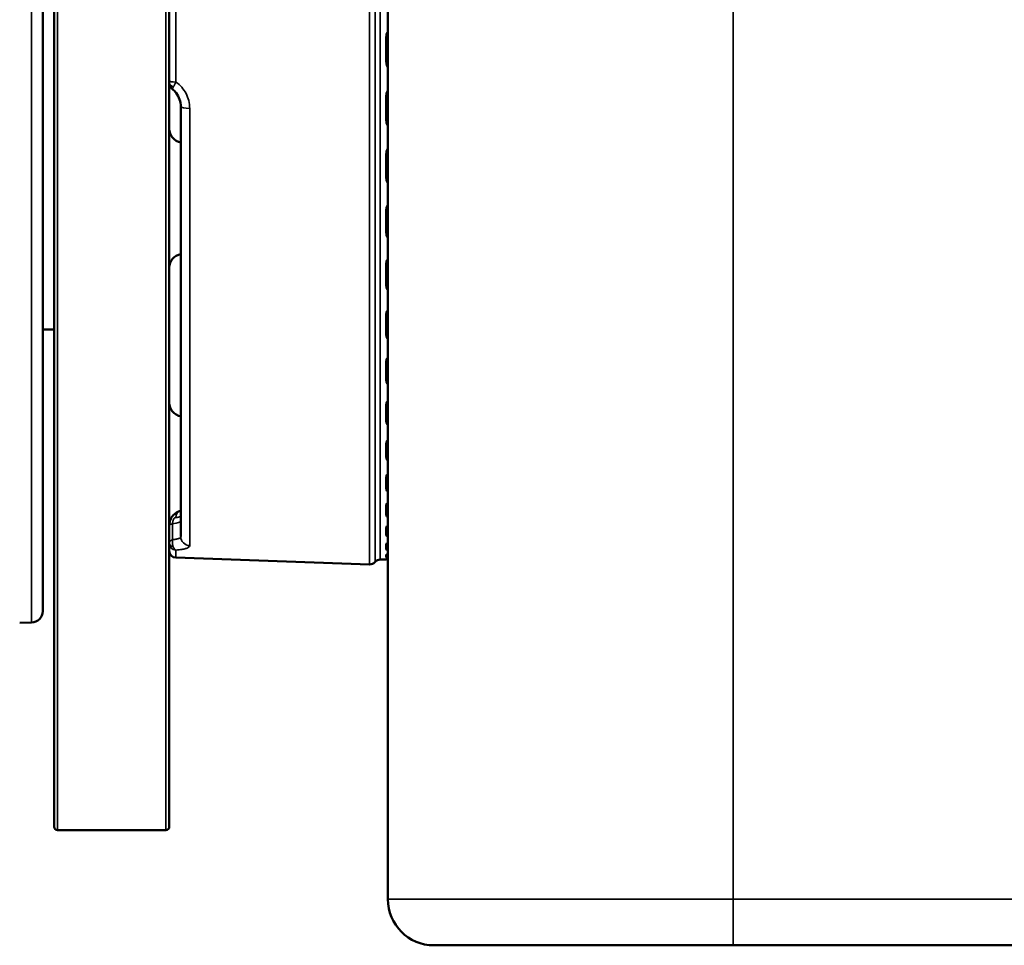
# Model space of a CAD drawing. Header units: millimetres. Extents: x 50 to 3176, y 50 to 2109.
# Tile 402 of 656: x 982 to 1025, y 1624 to 1664. Entities that reach past the tile are written whole.
import ezdxf

# ---------------------------------------------------------------- set-up
doc = ezdxf.new("R2010")
doc.units = ezdxf.units.MM
doc.header["$LTSCALE"] = 10
doc.layers.add('Visible (ISO)', color=7, linetype='Continuous', lineweight=50)
doc.layers.add('Visible Narrow (ISO)', color=7, linetype='Continuous', lineweight=35)

msp = doc.modelspace()

# ---------------------------------------------------------------- linework, layer by layer
at = {"layer": 'Visible (ISO)'}
for p, q in [((997.953, 1626.0616), (997.953, 1707.4616)), ((982.953, 1692.5438), (982.953, 1638.5793)), ((983.453, 1629.2116), (983.453, 1686.6679)), ((988.453, 1686.6679), (988.453, 1629.2116)), ((988.5892, 1661.2505), (988.5892, 1661.2505)), ((988.953, 1641.8141), (988.953, 1660.4949)), ((982.953, 1650.8116), (983.453, 1650.8116)), ((988.953, 1642.7262), (988.953, 1642.7262)), ((988.7425, 1640.9007), (997.1579, 1640.6068)), ((997.8634, 1640.8259), (997.6146, 1640.8172)), ((982.4704, 1638.0796), (981.953, 1638.0616)), ((988.303, 1629.0616), (983.603, 1629.0616)), ((1012.953, 1624.0616), (999.953, 1624.0616)), ((1362.953, 1624.0616), (1012.953, 1624.0616))]:
    msp.add_line(p, q, dxfattribs=at)
for centre, radius, start, end in [((989.053, 1659.531), 0.6, 180, 260.40593), ((989.053, 1653.4922), 0.6, 99.59407, 180), ((989.053, 1647.631), 0.6, 180, 260.40593), ((988.753, 1641.2005), 0.3, 180, 268), ((997.625, 1640.5174), 0.3, 92, 139.55712), ((997.853, 1641.1257), 0.3, 272, 288.5761), ((997.1684, 1640.9066), 0.3, 268, 319.55712), ((982.453, 1638.5793), 0.5, 272, 0), ((983.603, 1629.2116), 0.15, 180, 270), ((988.303, 1629.2116), 0.15, 270, 0), ((999.953, 1626.0616), 2, 180, 270)]:
    msp.add_arc(centre, radius, start, end, dxfattribs=at)
for centre, major_axis, ratio, start_param, end_param in [((988.753, 1661.5383), (-0.3, 0.0001), 0.6625551, 0.0001676, 0.00033), ((989.0425, 1642.541), (-0.1039, 0.3863), 0.7662444, 6.2831456, 6.28339)]:
    msp.add_ellipse(centre, major_axis=major_axis, ratio=ratio, start_param=start_param, end_param=end_param, dxfattribs=at)
for points, knots in [([(988.5892, 1661.2505), (988.557, 1661.2769), (988.5288, 1661.3091), (988.4858, 1661.3797), (988.4702, 1661.4188), (988.4559, 1661.4848), (988.453, 1661.5115), (988.453, 1661.5383)], [0, 0, 0, 0, 0.012890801, 0.012890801, 0.025456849, 0.025456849, 0.03359885, 0.03359885, 0.03359885, 0.03359885]), ([(988.953, 1660.4949), (988.953, 1660.5994), (988.9351, 1660.706), (988.8664, 1660.9049), (988.8153, 1660.9998), (988.704, 1661.145), (988.6494, 1661.2013), (988.5892, 1661.2505)], [0, 0, 0, 0, 0.032772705, 0.032772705, 0.064956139, 0.064956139, 0.088397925, 0.088397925, 0.088397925, 0.088397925]), ([(988.453, 1642.3153), (988.453, 1642.3777), (988.463, 1642.4409), (988.5014, 1642.5602), (988.5304, 1642.6177), (988.6027, 1642.7203), (988.6471, 1642.7667), (988.7445, 1642.8438), (988.7988, 1642.8752), (988.8818, 1642.9099), (988.9103, 1642.9196), (988.9385, 1642.9272)], [0, 0, 0, 0, 0.018734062, 0.018734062, 0.037599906, 0.037599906, 0.056605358, 0.056605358, 0.07592459, 0.07592459, 0.085695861, 0.085695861, 0.085695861, 0.085695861]), ([(988.453, 1642.3153), (988.453, 1642.3787), (988.4634, 1642.443), (988.5026, 1642.5628), (988.5317, 1642.62), (988.6045, 1642.7225), (988.6493, 1642.7688), (988.7052, 1642.8126), (988.7124, 1642.8179), (988.7196, 1642.8232)], [0, 0, 0, 0, 0.01904088, 0.01904088, 0.037841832, 0.037841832, 0.056952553, 0.056952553, 0.059723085, 0.059723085, 0.059723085, 0.059723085]), ([(988.7996, 1642.8726), (988.8187, 1642.8827), (988.8381, 1642.8918), (988.8843, 1642.9108), (988.9115, 1642.9199), (988.9385, 1642.9272)], [0.069514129, 0.069514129, 0.069514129, 0.069514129, 0.076354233, 0.076354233, 0.085696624, 0.085696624, 0.085696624, 0.085696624]), ([(997.953, 1640.8418), (997.9427, 1640.8408), (997.934, 1640.8399), (997.9191, 1640.8383), (997.9134, 1640.8376), (997.9115, 1640.8373), (997.9114, 1640.8373), (997.9114, 1640.8373)], [0.029661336, 0.029661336, 0.029661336, 0.029661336, 0.03665447, 0.03665447, 0.044653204, 0.044653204, 0.045923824, 0.045923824, 0.045923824, 0.045923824])]:
    msp.add_open_spline(points, degree=3, knots=knots, dxfattribs=at)
for points in [[(988.9386, 1642.9272), (988.9435, 1642.9285), (988.9483, 1642.9298), (988.953, 1642.9312)], [(988.9386, 1642.9272), (988.9435, 1642.9285), (988.9483, 1642.9298), (988.953, 1642.9312)], [(997.9529, 1640.8418), (997.9514, 1640.8416), (997.9499, 1640.8415), (997.9485, 1640.8413)]]:
    msp.add_open_spline(points, degree=3, dxfattribs=at)
at = {"layer": 'Visible Narrow (ISO)'}
for p, q in [((1012.953, 1707.4616), (1012.953, 1626.0616)), ((982.4704, 1693.0435), (982.4704, 1638.0796)), ((997.1579, 1690.5164), (997.1579, 1640.6068)), ((997.3967, 1690.4111), (997.3967, 1640.712)), ((997.6146, 1640.8172), (997.6146, 1690.3059)), ((983.603, 1629.0616), (983.603, 1686.755)), ((988.303, 1686.755), (988.303, 1629.0616)), ((988.7425, 1661.5603), (988.7425, 1669.5629)), ((997.8634, 1663.4677), (997.8634, 1662.4853)), ((989.0216, 1661.2994), (989.0216, 1661.2994)), ((997.8634, 1660.9029), (997.8634, 1659.9366)), ((989.339, 1641.4231), (989.339, 1660.4115)), ((997.8634, 1658.3891), (997.8634, 1657.4496)), ((997.8634, 1655.9539), (997.8634, 1655.0514)), ((997.8634, 1653.624), (997.8634, 1652.7684)), ((997.8634, 1651.4248), (997.8634, 1650.6256)), ((997.8634, 1649.3806), (997.8634, 1648.6464)), ((997.8634, 1647.5136), (997.8634, 1646.8525)), ((997.8634, 1645.8443), (997.8634, 1645.2637)), ((997.8634, 1644.3911), (997.8634, 1643.8972)), ((997.8634, 1643.1698), (997.8634, 1642.768)), ((988.5958, 1641.6839), (988.5958, 1642.3676)), ((997.8634, 1642.1939), (997.8634, 1641.8886)), ((997.8634, 1641.474), (997.8634, 1641.2686)), ((988.7425, 1640.9007), (988.7425, 1641.2274)), ((997.8634, 1641.0179), (997.8634, 1640.9147)), ((997.8634, 1640.8308), (997.8634, 1640.8259)), ((1012.953, 1626.0616), (997.953, 1626.0616)), ((1012.953, 1624.0616), (1012.953, 1626.0616)), ((1012.953, 1626.0616), (1362.953, 1626.0616))]:
    msp.add_line(p, q, dxfattribs=at)
for centre, major_axis, ratio, start_param, end_param in [((997.853, 1663.4931), (-0.3, 0), 0.0846483, 1.6057029, 1.9106332), ((997.853, 1662.5226), (0.3, 0), 0.1243669, 4.7472956, 5.0522259), ((988.753, 1661.6089), (-0.3, 0), 0.162253, 0, 1.5359114), ((988.753, 1661.5383), (-0.3, 0.0001), 0.6625551, 0.0003303, 1.1665348), ((989.353, 1660.4949), (-0.4, 0), 0.2086612, 0, 1.5358897), ((997.853, 1660.9594), (-0.3, 0), 0.1883379, 1.6057029, 1.9106332), ((997.853, 1660.0048), (0.3, 0), 0.2274026, 4.7472956, 5.0522259), ((997.853, 1658.4761), (-0.3, 0), 0.289964, 1.6057029, 1.9106332), ((997.853, 1657.5479), (0.3, 0), 0.3279467, 4.7472956, 5.0522259), ((997.853, 1656.0704), (-0.3, 0), 0.3884132, 1.6057029, 1.9106332), ((997.853, 1655.1788), (0.3, 0), 0.4248978, 4.7472956, 5.0522259), ((997.853, 1653.7687), (-0.3, 0), 0.4826069, 1.6057029, 1.9106332), ((997.853, 1652.9235), (0.3, 0), 0.5171937, 4.7472956, 5.0522259), ((997.853, 1651.5962), (-0.3, 0), 0.571513, 1.6057029, 1.9106332), ((997.853, 1650.8066), (0.3, 0), 0.6038231, 4.7472956, 5.0522259), ((997.853, 1649.5767), (-0.3, 0), 0.6541576, 1.6057029, 1.9106332), ((997.853, 1648.8514), (0.3, 0), 0.6838368, 4.7472956, 5.0522259), ((997.853, 1647.7323), (-0.3, 0), 0.729635, 1.6057029, 1.9106332), ((997.853, 1647.0793), (0.3, 0), 0.7563583, 4.7472956, 5.0522259), ((997.853, 1646.0833), (-0.3, 0), 0.7971184, 1.6057029, 1.9106332), ((997.853, 1645.5097), (0.3, 0), 0.820593, 4.7472956, 5.0522259), ((997.853, 1644.6477), (-0.3, 0), 0.8558684, 1.6057029, 1.9106332), ((997.853, 1644.1598), (0.3, 0), 0.8758371, 4.7472956, 5.0522259), ((997.853, 1643.4412), (-0.3, 0), 0.9052413, 1.6057029, 1.9106332), ((989.0425, 1642.541), (-0.1039, 0.3863), 0.7662444, 0.0002045, 1.1094567), ((997.853, 1643.0443), (0.3, 0), 0.9214853, 4.7472956, 5.0522259), ((988.8529, 1642.3187), (-0.4, -0.0034), 0.1668408, 5.4091366, 6.2817575), ((987.953, 1642.5007), (1, 0), 0.1736482, 5.4106124, 6.2831852), ((997.853, 1642.4771), (-0.3, 0), 0.9446962, 1.6057029, 1.9106332), ((989.353, 1641.8141), (-0.4, 0), 0.977988, 0, 1.5358897), ((997.853, 1642.1755), (0.3, 0), 0.9570375, 4.7472956, 5.0522259), ((988.753, 1641.5561), (-0.3, 0), 0.7483918, 6.283156, 7.4492262), ((988.753, 1641.5233), (-0.3, 0), 0.9867492, 0.0000001, 1.5358894), ((997.853, 1641.7659), (-0.3, 0), 0.9738008, 1.6057029, 1.9106332), ((997.853, 1641.563), (0.3, 0), 0.9821043, 4.7472956, 5.0522259), ((997.853, 1641.3154), (-0.3, 0), 0.9922363, 1.6057029, 1.9106332), ((997.853, 1641.2134), (0.3, 0), 0.9964109, 4.7472956, 5.0522259), ((997.853, 1641.1306), (-0.2921, -0.0684), 0.9998213, 1.3758783, 1.5707963)]:
    msp.add_ellipse(centre, major_axis=major_axis, ratio=ratio, start_param=start_param, end_param=end_param, dxfattribs=at)
for points, knots in [([(997.953, 1663.7866), (997.9368, 1663.7604), (997.9229, 1663.7332), (997.911, 1663.7045), (997.9065, 1663.6937), (997.9024, 1663.6828), (997.8985, 1663.6717), (997.8769, 1663.6101), (997.8634, 1663.5418), (997.8634, 1663.4677)], [0.44472191, 0.44472191, 0.44472191, 0.44472191, 0.60633221, 0.60633221, 0.60633221, 0.66666667, 0.66666667, 0.66666667, 1, 1, 1, 1]), ([(997.8634, 1662.4853), (997.8634, 1662.4124), (997.8767, 1662.3451), (997.8982, 1662.2839), (997.9126, 1662.2429), (997.9307, 1662.2047), (997.953, 1662.1686)], [0, 0, 0, 0, 0.33333333, 0.33333333, 0.33333333, 0.55641914, 0.55641914, 0.55641914, 0.55641914]), ([(988.5892, 1661.2505), (988.5886, 1661.251), (988.5881, 1661.2517), (988.5874, 1661.2539), (988.5873, 1661.2556), (988.5876, 1661.2583), (988.5877, 1661.2589), (988.5881, 1661.2618), (988.5888, 1661.2644), (988.5908, 1661.2705), (988.592, 1661.274), (988.5952, 1661.2816), (988.597, 1661.2858), (988.5999, 1661.2917), (988.6005, 1661.293), (988.6037, 1661.2995), (988.6067, 1661.3053), (988.6135, 1661.3178), (988.6173, 1661.3247), (988.6253, 1661.3389), (988.6294, 1661.3461), (988.6342, 1661.3543), (988.6346, 1661.3549), (988.6349, 1661.3556)], [0.14306205, 0.14306205, 0.14306205, 0.14306205, 0.20722957, 0.20722957, 0.30711071, 0.30711071, 0.33333333, 0.33333333, 0.4328574, 0.4328574, 0.53556471, 0.53556471, 0.63827202, 0.63827202, 0.66666667, 0.66666667, 0.77581797, 0.77581797, 0.88759223, 0.88759223, 0.99139686, 0.99139686, 1, 1, 1, 1]), ([(988.6349, 1661.3556), (988.6349, 1661.3556), (988.635, 1661.3556), (988.64, 1661.3642), (988.6454, 1661.3735), (988.6565, 1661.3931), (988.6623, 1661.4034), (988.6765, 1661.4292), (988.685, 1661.4451), (988.6973, 1661.4688), (988.701, 1661.4759), (988.7105, 1661.4946), (988.7164, 1661.5063), (988.7283, 1661.5304), (988.7342, 1661.5427), (988.7409, 1661.5568), (988.7417, 1661.5585), (988.7425, 1661.5603)], [0, 0, 0, 0, 0.00003543, 0.00003543, 0.16668438, 0.16668438, 0.33333333, 0.33333333, 0.5683864, 0.5683864, 0.66666667, 0.66666667, 0.82174296, 0.82174296, 0.97815745, 0.97815745, 0.99999471, 0.99999471, 0.99999471, 0.99999471]), ([(989.339, 1660.4115), (989.339, 1660.5297), (989.3241, 1660.6427), (989.2701, 1660.8582), (989.231, 1660.9606), (989.1301, 1661.1546), (989.0682, 1661.2462), (988.9226, 1661.4149), (988.8389, 1661.492), (988.7425, 1661.5603)], [0, 0, 0, 0, 0.25, 0.25, 0.5, 0.5, 0.75, 0.75, 1, 1, 1, 1]), ([(997.953, 1661.2177), (997.9368, 1661.1918), (997.9229, 1661.1649), (997.911, 1661.1365), (997.9065, 1661.1259), (997.9024, 1661.1152), (997.8985, 1661.1041), (997.8769, 1661.0434), (997.8634, 1660.9759), (997.8634, 1660.9029)], [0.44472191, 0.44472191, 0.44472191, 0.44472191, 0.60633221, 0.60633221, 0.60633221, 0.66666667, 0.66666667, 0.66666667, 1, 1, 1, 1]), ([(997.8634, 1659.9366), (997.8634, 1659.8651), (997.8767, 1659.7991), (997.8982, 1659.7392), (997.9126, 1659.6991), (997.9307, 1659.6617), (997.953, 1659.6264)], [0, 0, 0, 0, 0.33333333, 0.33333333, 0.33333333, 0.55641914, 0.55641914, 0.55641914, 0.55641914]), ([(997.953, 1658.6965), (997.9368, 1658.6711), (997.9229, 1658.6448), (997.911, 1658.6171), (997.9065, 1658.6067), (997.9024, 1658.5962), (997.8985, 1658.5854), (997.8769, 1658.5261), (997.8634, 1658.4602), (997.8634, 1658.3891)], [0.44472257, 0.44472257, 0.44472257, 0.44472257, 0.60634715, 0.60634715, 0.60634715, 0.66666667, 0.66666667, 0.66666667, 1, 1, 1, 1]), ([(997.8634, 1657.4496), (997.8634, 1657.3802), (997.8767, 1657.3163), (997.8982, 1657.2583), (997.9126, 1657.2195), (997.9307, 1657.1833), (997.953, 1657.1492)], [0, 0, 0, 0, 0.33333333, 0.33333333, 0.33333333, 0.55641914, 0.55641914, 0.55641914, 0.55641914]), ([(997.953, 1656.2504), (997.9368, 1656.2259), (997.9229, 1656.2005), (997.911, 1656.1737), (997.9065, 1656.1637), (997.9024, 1656.1535), (997.8985, 1656.1432), (997.8769, 1656.0859), (997.8634, 1656.0224), (997.8634, 1655.9539)], [0.44472191, 0.44472191, 0.44472191, 0.44472191, 0.60633221, 0.60633221, 0.60633221, 0.66666667, 0.66666667, 0.66666667, 1, 1, 1, 1]), ([(997.8634, 1655.0514), (997.8634, 1654.985), (997.8767, 1654.9238), (997.8982, 1654.8684), (997.9126, 1654.8313), (997.9307, 1654.7967), (997.953, 1654.7642)], [0, 0, 0, 0, 0.33333333, 0.33333333, 0.33333333, 0.55641913, 0.55641913, 0.55641913, 0.55641913]), ([(997.953, 1653.9064), (997.9368, 1653.883), (997.9229, 1653.8587), (997.911, 1653.8332), (997.9065, 1653.8237), (997.9024, 1653.814), (997.8985, 1653.8041), (997.8769, 1653.7495), (997.8634, 1653.689), (997.8634, 1653.624)], [0.44472191, 0.44472191, 0.44472191, 0.44472191, 0.60633221, 0.60633221, 0.60633221, 0.66666667, 0.66666667, 0.66666667, 1, 1, 1, 1]), ([(997.8634, 1652.7684), (997.8634, 1652.7056), (997.8767, 1652.6479), (997.8982, 1652.5956), (997.9126, 1652.5606), (997.9307, 1652.5281), (997.953, 1652.4974)], [0, 0, 0, 0, 0.33333333, 0.33333333, 0.33333333, 0.55641913, 0.55641913, 0.55641913, 0.55641913]), ([(997.953, 1651.69), (997.9368, 1651.668), (997.9229, 1651.6452), (997.911, 1651.6212), (997.9065, 1651.6122), (997.9024, 1651.6031), (997.8985, 1651.5938), (997.8769, 1651.5425), (997.8634, 1651.4858), (997.8634, 1651.4248)], [0.44472191, 0.44472191, 0.44472191, 0.44472191, 0.60633221, 0.60633221, 0.60633221, 0.66666667, 0.66666667, 0.66666667, 1, 1, 1, 1]), ([(997.8634, 1650.6256), (997.8634, 1650.5671), (997.8767, 1650.5134), (997.8982, 1650.4649), (997.9126, 1650.4324), (997.9307, 1650.4022), (997.953, 1650.3738)], [0, 0, 0, 0, 0.33333333, 0.33333333, 0.33333333, 0.55641914, 0.55641914, 0.55641914, 0.55641914]), ([(997.953, 1649.6257), (997.9368, 1649.6052), (997.9229, 1649.5841), (997.911, 1649.5619), (997.9065, 1649.5536), (997.9024, 1649.5452), (997.8985, 1649.5366), (997.8769, 1649.4891), (997.8634, 1649.4368), (997.8634, 1649.3806)], [0.44472191, 0.44472191, 0.44472191, 0.44472191, 0.60633221, 0.60633221, 0.60633221, 0.66666667, 0.66666667, 0.66666667, 1, 1, 1, 1]), ([(997.8634, 1648.6464), (997.8634, 1648.5928), (997.8767, 1648.5438), (997.8982, 1648.4995), (997.9126, 1648.4699), (997.9307, 1648.4425), (997.953, 1648.4166)], [0, 0, 0, 0, 0.33333333, 0.33333333, 0.33333333, 0.55641914, 0.55641914, 0.55641914, 0.55641914]), ([(997.953, 1647.7359), (997.9368, 1647.7173), (997.9229, 1647.6981), (997.911, 1647.6779), (997.9065, 1647.6704), (997.9024, 1647.6627), (997.8985, 1647.6549), (997.8769, 1647.6118), (997.8634, 1647.5644), (997.8634, 1647.5136)], [0.44472191, 0.44472191, 0.44472191, 0.44472191, 0.60633221, 0.60633221, 0.60633221, 0.66666667, 0.66666667, 0.66666667, 1, 1, 1, 1]), ([(997.8634, 1646.8525), (997.8634, 1646.8045), (997.8767, 1646.7607), (997.8982, 1646.7212), (997.9126, 1646.6947), (997.9307, 1646.6703), (997.953, 1646.6473)], [0, 0, 0, 0, 0.33333333, 0.33333333, 0.33333333, 0.55641802, 0.55641802, 0.55641802, 0.55641802]), ([(997.953, 1646.0414), (997.9368, 1646.0249), (997.9229, 1646.0078), (997.911, 1645.9899), (997.9065, 1645.9832), (997.9024, 1645.9764), (997.8985, 1645.9695), (997.8769, 1645.9312), (997.8634, 1645.8892), (997.8634, 1645.8443)], [0.44472191, 0.44472191, 0.44472191, 0.44472191, 0.60633221, 0.60633221, 0.60633221, 0.66666667, 0.66666667, 0.66666667, 1, 1, 1, 1]), ([(997.8634, 1645.2637), (997.8634, 1645.2217), (997.8767, 1645.1835), (997.8982, 1645.1492), (997.9126, 1645.1262), (997.9307, 1645.105), (997.953, 1645.0852)], [0, 0, 0, 0, 0.33333333, 0.33333333, 0.33333333, 0.55641913, 0.55641913, 0.55641913, 0.55641913]), ([(997.953, 1644.5608), (997.9368, 1644.5465), (997.9229, 1644.5317), (997.911, 1644.5162), (997.9065, 1644.5105), (997.9024, 1644.5046), (997.8985, 1644.4986), (997.8769, 1644.4657), (997.8634, 1644.4295), (997.8634, 1644.3911)], [0.44472191, 0.44472191, 0.44472191, 0.44472191, 0.60633221, 0.60633221, 0.60633221, 0.66666667, 0.66666667, 0.66666667, 1, 1, 1, 1]), ([(997.8634, 1643.8972), (997.8634, 1643.8617), (997.8767, 1643.8296), (997.8982, 1643.8009), (997.9126, 1643.7817), (997.9307, 1643.7639), (997.953, 1643.7474)], [0, 0, 0, 0, 0.33333333, 0.33333333, 0.33333333, 0.55641914, 0.55641914, 0.55641914, 0.55641914]), ([(997.953, 1643.3103), (997.9368, 1643.2984), (997.9229, 1643.286), (997.911, 1643.2732), (997.9065, 1643.2684), (997.9024, 1643.2635), (997.8985, 1643.2586), (997.8769, 1643.2313), (997.8634, 1643.2014), (997.8634, 1643.1698)], [0.44472191, 0.44472191, 0.44472191, 0.44472191, 0.60633221, 0.60633221, 0.60633221, 0.66666667, 0.66666667, 0.66666667, 1, 1, 1, 1]), ([(988.5958, 1642.3676), (988.5958, 1642.3678), (988.5958, 1642.368), (988.596, 1642.3805), (988.5966, 1642.3921), (988.5981, 1642.4146), (988.5992, 1642.4253), (988.601, 1642.4405), (988.6017, 1642.4458), (988.6025, 1642.4515), (988.6027, 1642.4525), (988.6036, 1642.4587), (988.6043, 1642.4631), (988.6058, 1642.4713), (988.6066, 1642.4751), (988.6083, 1642.4821), (988.6091, 1642.4855), (988.6108, 1642.4917), (988.6116, 1642.4944), (988.614, 1642.5024), (988.6158, 1642.5083), (988.6183, 1642.5159), (988.6188, 1642.5173), (988.621, 1642.524), (988.6229, 1642.5294), (988.6268, 1642.5397), (988.6288, 1642.5446), (988.6315, 1642.5511), (988.6322, 1642.5528), (988.6354, 1642.5602), (988.6379, 1642.5654), (988.6407, 1642.5707), (988.6409, 1642.5711), (988.6437, 1642.5763), (988.6463, 1642.5807), (988.6514, 1642.5887), (988.6539, 1642.5924), (988.6566, 1642.5962), (988.6568, 1642.5964), (988.6595, 1642.6001), (988.6621, 1642.6035), (988.6658, 1642.6077), (988.6666, 1642.6087), (988.6704, 1642.6129), (988.6735, 1642.6159), (988.68, 1642.6217), (988.6835, 1642.6243), (988.6908, 1642.6289), (988.6945, 1642.631), (988.7027, 1642.6347), (988.7073, 1642.6364), (988.7166, 1642.6391), (988.7215, 1642.6401), (988.728, 1642.6411), (988.7296, 1642.6414), (988.7312, 1642.6416)], [0.00000026, 0.00000026, 0.00000026, 0.00000026, 0.00095777, 0.00095777, 0.05837506, 0.05837506, 0.12023571, 0.12023571, 0.15869326, 0.15869326, 0.16666667, 0.16666667, 0.21159979, 0.21159979, 0.25885567, 0.25885567, 0.30251534, 0.30251534, 0.33333333, 0.33333333, 0.3864191, 0.3864191, 0.39868189, 0.39868189, 0.44270905, 0.44270905, 0.48435435, 0.48435435, 0.5, 0.5, 0.55344596, 0.55344596, 0.55854985, 0.55854985, 0.61260826, 0.61260826, 0.66347159, 0.66347159, 0.66666667, 0.66666667, 0.71680077, 0.71680077, 0.73196413, 0.73196413, 0.78264873, 0.78264873, 0.83333333, 0.83333333, 0.88107831, 0.88107831, 0.93284414, 0.93284414, 0.98395156, 0.98395156, 1, 1, 1, 1]), ([(988.953, 1642.7262), (988.953, 1642.7198), (988.9511, 1642.7136), (988.944, 1642.7021), (988.9391, 1642.6967), (988.9313, 1642.6905), (988.9298, 1642.6894), (988.9234, 1642.6848), (988.9177, 1642.6814), (988.9038, 1642.6743), (988.8952, 1642.6706), (988.8768, 1642.664), (988.8672, 1642.661), (988.8557, 1642.658), (988.8547, 1642.6577), (988.845, 1642.6552), (988.8359, 1642.6532), (988.8163, 1642.6495), (988.8058, 1642.6478), (988.7847, 1642.6451), (988.7742, 1642.644), (988.7529, 1642.6424), (988.7422, 1642.6418), (988.7312, 1642.6416)], [0.00006502, 0.00006502, 0.00006502, 0.00006502, 0.15889103, 0.15889103, 0.30223505, 0.30223505, 0.33333333, 0.33333333, 0.43177758, 0.43177758, 0.54915896, 0.54915896, 0.65593765, 0.65593765, 0.66666667, 0.66666667, 0.75333671, 0.75333671, 0.84249283, 0.84249283, 0.92358955, 0.92358955, 1, 1, 1, 1]), ([(997.8634, 1642.768), (997.8634, 1642.7395), (997.8767, 1642.7138), (997.8982, 1642.691), (997.9126, 1642.6757), (997.9307, 1642.6616), (997.953, 1642.6486)], [0, 0, 0, 0, 0.33333333, 0.33333333, 0.33333333, 0.55641914, 0.55641914, 0.55641914, 0.55641914]), ([(997.953, 1642.3036), (997.9368, 1642.2941), (997.9229, 1642.2844), (997.911, 1642.2744), (997.9065, 1642.2706), (997.9024, 1642.2668), (997.8985, 1642.2629), (997.8769, 1642.2415), (997.8634, 1642.2183), (997.8634, 1642.1939)], [0.44472191, 0.44472191, 0.44472191, 0.44472191, 0.60633221, 0.60633221, 0.60633221, 0.66666667, 0.66666667, 0.66666667, 1, 1, 1, 1]), ([(988.5958, 1641.6839), (988.5788, 1641.6759), (988.5631, 1641.6677), (988.5378, 1641.6531), (988.5276, 1641.6468), (988.5051, 1641.6312), (988.4937, 1641.622), (988.4787, 1641.6074), (988.4738, 1641.602), (988.4631, 1641.5881), (988.4584, 1641.5798), (988.4539, 1641.5665), (988.453, 1641.5612), (988.453, 1641.5561)], [0, 0, 0, 0, 0.1887829, 0.1887829, 0.3333333, 0.3333333, 0.541152, 0.541152, 0.6666667, 0.6666667, 0.8647917, 0.8647917, 1, 1, 1, 1]), ([(988.6348, 1641.3497), (988.6303, 1641.3592), (988.6261, 1641.3691), (988.6222, 1641.3793), (988.6208, 1641.3829), (988.6195, 1641.3866), (988.6182, 1641.3902), (988.6144, 1641.4006), (988.6111, 1641.4113), (988.608, 1641.422), (988.6073, 1641.4247), (988.6065, 1641.4274), (988.6058, 1641.4301), (988.604, 1641.437), (988.6023, 1641.444), (988.6008, 1641.4509), (988.5993, 1641.4576), (988.598, 1641.4643), (988.5968, 1641.4709), (988.5952, 1641.4802), (988.5938, 1641.4895), (988.5926, 1641.4989), (988.5918, 1641.5044), (988.5912, 1641.5101), (988.5906, 1641.5158), (988.5897, 1641.5253), (988.5889, 1641.535), (988.5883, 1641.545), (988.5881, 1641.5492), (988.5879, 1641.5534), (988.5878, 1641.5576), (988.5877, 1641.5606), (988.5876, 1641.5635), (988.5875, 1641.5665), (988.5873, 1641.5784), (988.5873, 1641.5907), (988.5878, 1641.6034), (988.588, 1641.6097), (988.5883, 1641.6162), (988.5887, 1641.6226), (988.5895, 1641.635), (988.5907, 1641.6474), (988.5923, 1641.6599), (988.5926, 1641.6626), (988.593, 1641.6652), (988.5933, 1641.6679), (988.5941, 1641.6733), (988.5949, 1641.6786), (988.5958, 1641.6839)], [0, 0, 0, 0, 0.1026114, 0.1026114, 0.1026114, 0.13871411, 0.13871411, 0.13871411, 0.24142848, 0.24142848, 0.24142848, 0.26718491, 0.26718491, 0.26718491, 0.33333333, 0.33333333, 0.33333333, 0.39785843, 0.39785843, 0.39785843, 0.48754595, 0.48754595, 0.48754595, 0.540972, 0.540972, 0.540972, 0.62993818, 0.62993818, 0.62993818, 0.66666667, 0.66666667, 0.66666667, 0.69183012, 0.69183012, 0.69183012, 0.79190709, 0.79190709, 0.79190709, 0.842435, 0.842435, 0.842435, 0.93835167, 0.93835167, 0.93835167, 0.95885818, 0.95885818, 0.95885818, 1, 1, 1, 1]), ([(988.5958, 1641.6839), (988.6305, 1641.6868), (988.6632, 1641.6905), (988.724, 1641.6991), (988.7521, 1641.704), (988.7814, 1641.7103), (988.7851, 1641.7111), (988.8113, 1641.7171), (988.8318, 1641.7227), (988.8683, 1641.7348), (988.8842, 1641.7414), (988.9025, 1641.7508), (988.907, 1641.7534), (988.9241, 1641.764), (988.9341, 1641.7725), (988.948, 1641.7906), (988.9519, 1641.8001), (988.9529, 1641.8113), (988.953, 1641.8127), (988.953, 1641.8141)], [0, 0, 0, 0, 0.15544476, 0.15544476, 0.31086291, 0.31086291, 0.33333333, 0.33333333, 0.47493311, 0.47493311, 0.61659509, 0.61659509, 0.66666667, 0.66666667, 0.82238504, 0.82238504, 0.97845775, 0.97845775, 1, 1, 1, 1]), ([(997.8634, 1641.8886), (997.8634, 1641.8673), (997.8767, 1641.8484), (997.8982, 1641.8316), (997.9126, 1641.8205), (997.9307, 1641.8103), (997.953, 1641.8009)], [0, 0, 0, 0, 0.33333333, 0.33333333, 0.33333333, 0.55641914, 0.55641914, 0.55641914, 0.55641914]), ([(988.7425, 1641.2275), (988.7356, 1641.2301), (988.7286, 1641.2337), (988.7215, 1641.2383), (988.716, 1641.242), (988.7104, 1641.2462), (988.7048, 1641.2511), (988.6978, 1641.2572), (988.6909, 1641.2642), (988.6841, 1641.2722), (988.6786, 1641.2785), (988.6733, 1641.2855), (988.668, 1641.2929), (988.6614, 1641.3022), (988.655, 1641.3123), (988.6488, 1641.323), (988.644, 1641.3316), (988.6393, 1641.3405), (988.6348, 1641.3497)], [0.00000205, 0.00000205, 0.00000205, 0.00000205, 0.18661094, 0.18661094, 0.18661094, 0.33333333, 0.33333333, 0.33333333, 0.51808123, 0.51808123, 0.51808123, 0.66666667, 0.66666667, 0.66666667, 0.85251571, 0.85251571, 0.85251571, 1, 1, 1, 1]), ([(988.7425, 1641.2274), (988.8406, 1641.2354), (988.9249, 1641.2456), (989.0617, 1641.2685), (989.1168, 1641.2808), (989.1688, 1641.2962), (989.1744, 1641.2979), (989.2119, 1641.3098), (989.2391, 1641.3207), (989.2743, 1641.3391), (989.2854, 1641.346), (989.3226, 1641.3735), (989.339, 1641.3967), (989.339, 1641.4231)], [0.00000201, 0.00000201, 0.00000201, 0.00000201, 0.25, 0.25, 0.47216262, 0.47216262, 0.5, 0.5, 0.66119757, 0.66119757, 0.75, 0.75, 1, 1, 1, 1]), ([(997.953, 1641.5517), (997.9368, 1641.5448), (997.9229, 1641.5379), (997.911, 1641.5307), (997.9065, 1641.528), (997.9024, 1641.5252), (997.8985, 1641.5225), (997.8769, 1641.5072), (997.8634, 1641.4909), (997.8634, 1641.474)], [0.44472191, 0.44472191, 0.44472191, 0.44472191, 0.60633221, 0.60633221, 0.60633221, 0.66666667, 0.66666667, 0.66666667, 1, 1, 1, 1]), ([(997.8634, 1641.2686), (997.8634, 1641.2547), (997.8767, 1641.2427), (997.8982, 1641.2323), (997.9126, 1641.2253), (997.9307, 1641.2191), (997.953, 1641.2134)], [0, 0, 0, 0, 0.33333333, 0.33333333, 0.33333333, 0.55641914, 0.55641914, 0.55641914, 0.55641914]), ([(997.953, 1641.0628), (997.9368, 1641.0587), (997.9229, 1641.0545), (997.911, 1641.0502), (997.9065, 1641.0487), (997.9024, 1641.047), (997.8985, 1641.0454), (997.8769, 1641.0365), (997.8634, 1641.0272), (997.8634, 1641.0179)], [0.44472191, 0.44472191, 0.44472191, 0.44472191, 0.60633221, 0.60633221, 0.60633221, 0.66666667, 0.66666667, 0.66666667, 1, 1, 1, 1]), ([(997.8634, 1640.9147), (997.8634, 1640.9085), (997.8767, 1640.9035), (997.8982, 1640.8995), (997.9126, 1640.8969), (997.9307, 1640.8946), (997.953, 1640.8928)], [0, 0, 0, 0, 0.33333333, 0.33333333, 0.33333333, 0.55641914, 0.55641914, 0.55641914, 0.55641914]), ([(997.953, 1640.8424), (997.9368, 1640.841), (997.9229, 1640.8396), (997.911, 1640.8384), (997.9065, 1640.8379), (997.9024, 1640.8374), (997.8985, 1640.837), (997.8769, 1640.8345), (997.8634, 1640.8323), (997.8634, 1640.8308)], [0.44472191, 0.44472191, 0.44472191, 0.44472191, 0.60633221, 0.60633221, 0.60633221, 0.66666667, 0.66666667, 0.66666667, 1, 1, 1, 1])]:
    msp.add_open_spline(points, degree=3, knots=knots, dxfattribs=at)

doc.saveas('drawing.dxf')
